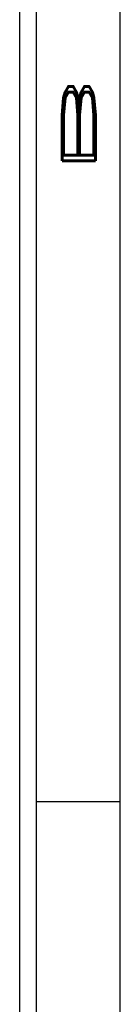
# Model space of a CAD drawing. Header units: inches. Extents: x 220 to 877, y 4 to 174.
# Tile 483 of 656: x 542.661 to 542.961, y 40.695 to 43.639. Entities that reach past the tile are written whole.
import ezdxf

# ---------------------------------------------------------------- set-up
doc = ezdxf.new("R2010")
doc.units = ezdxf.units.IN
doc.header["$LTSCALE"] = 0.5
doc.header["$MEASUREMENT"] = 0
doc.layers.add('SID-M-D', color=42, linetype='Continuous')
doc.layers.add('SID-M-S', color=105, linetype='Continuous')
doc.styles.add('R', font='ROMAND.SHX')

# ---------------------------------------------------------------- blocks, each defined once
blk = doc.blocks.new('*U9')
at = {"layer": 'SID-M-S'}
for p, q in [((0.2499999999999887, 6.661338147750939e-16), (0.2499999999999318, 21.99999999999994)), ((0.3, 6.661338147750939e-16), (0.299999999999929, 21.99999999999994)), ((0.55, 6.661338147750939e-16), (0.549999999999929, 21.99999999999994)), ((0.2999999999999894, 2.999999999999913), (0.5499999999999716, 2.999999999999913))]:
    blk.add_line(p, q, dxfattribs=at)
at = {"layer": 'SID-M-D', "style": 'R', "width": 4}
blk.add_text('B', height=0.09999999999, rotation=90, dxfattribs=at).set_placement((0.4762159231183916, 4.846344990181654))

msp = doc.modelspace()

# ---------------------------------------------------------------- block references
at = {"layer": 'SID-M-D'}
msp.add_blockref('*U9', (542.4107340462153, 38.30166505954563), dxfattribs=at)

doc.saveas('drawing.dxf')
